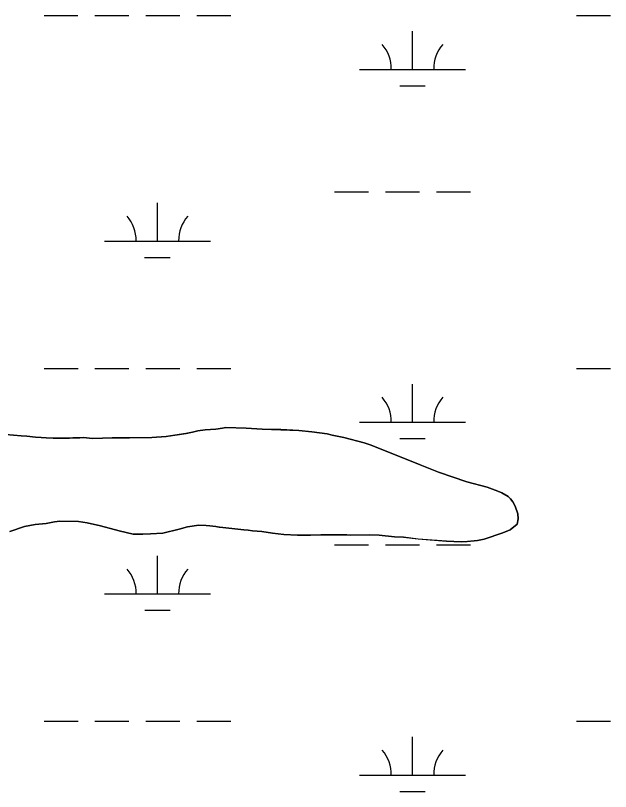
# Model space of a CAD drawing. Extents: x 3263578 to 3301413, y 764927 to 798602.
# Drawn here: x 3291387 to 3291948, y 790430 to 791161 of the extents above; entities that cross this region are included whole.
import ezdxf

# ---------------------------------------------------------------- set-up
doc = ezdxf.new("R2010")
doc.units = 0
for name, color, linetype in [('V-SITE-VEGE', 7, 'Continuous'), ('V-TOPO-SHOR', 7, 'Continuous'), ('V-WETL-SWMP', 7, 'Continuous')]:
    doc.layers.add(name, color=color, linetype=linetype)

msp = doc.modelspace()

# ---------------------------------------------------------------- linework, layer by layer
at = {"layer": 'V-SITE-VEGE'}
for p, q in [((3291554.15, 790768.51), (3291559.1, 790769.69)), ((3291559.1, 790769.69), (3291566.22, 790770.68)), ((3291566.22, 790770.68), (3291576.1, 790771.47)), ((3291576.1, 790771.47), (3291582.43, 790772.26)), ((3291582.43, 790772.26), (3291585.6, 790772.85)), ((3291585.6, 790772.85), (3291604.58, 790772.26)), ((3291604.58, 790772.26), (3291619.81, 790771.46)), ((3291619.81, 790771.46), (3291637.42, 790770.86)), ((3291637.42, 790770.86), (3291654.42, 790770.07)), ((3291654.42, 790770.07), (3291666.69, 790768.88)), ((3291370.62, 790766.97), (3291392.77, 790764.99)), ((3291392.77, 790764.99), (3291397.91, 790764.79)), ((3291397.91, 790764.79), (3291406.02, 790763.8)), ((3291406.02, 790763.8), (3291411.36, 790763.6)), ((3291411.36, 790763.6), (3291416.1, 790763.2)), ((3291416.1, 790763.2), (3291422.83, 790763)), ((3291422.83, 790763), (3291438.06, 790763)), ((3291438.06, 790763), (3291441.22, 790763.19)), ((3291441.22, 790763.19), (3291447.95, 790763.19)), ((3291447.95, 790763.19), (3291451.11, 790763.59)), ((3291451.11, 790763.59), (3291460.21, 790762.6)), ((3291460.21, 790762.6), (3291478.4, 790763.19)), ((3291478.4, 790763.19), (3291494.62, 790763.18)), ((3291494.62, 790763.18), (3291515.78, 790763.57)), ((3291515.78, 790763.57), (3291529.43, 790764.56)), ((3291529.43, 790764.56), (3291537.54, 790765.55)), ((3291537.54, 790765.55), (3291548.02, 790767.32)), ((3291548.02, 790767.32), (3291554.15, 790768.51)), ((3291666.69, 790768.88), (3291681.12, 790766.9)), ((3291681.12, 790766.9), (3291685.67, 790765.71)), ((3291685.67, 790765.71), (3291696.74, 790763.53)), ((3291696.74, 790763.53), (3291715.93, 790758.39)), ((3291715.93, 790758.39), (3291722.45, 790756.21)), ((3291722.45, 790756.21), (3291768.73, 790737.61)), ((3291768.73, 790737.61), (3291786.13, 790730.88)), ((3291786.13, 790730.88), (3291812.63, 790721.78)), ((3291812.63, 790721.78), (3291832.01, 790716.63)), ((3291832.01, 790716.63), (3291842.09, 790712.87)), ((3291842.09, 790712.87), (3291845.85, 790711.29)), ((3291845.85, 790711.29), (3291851.59, 790707.92)), ((3291851.59, 790707.92), (3291853.96, 790705.75)), ((3291853.96, 790705.75), (3291856.14, 790702.78)), ((3291856.14, 790702.78), (3291858.31, 790698.83)), ((3291858.31, 790698.83), (3291860.88, 790691.51)), ((3291860.88, 790691.51), (3291861.08, 790686.76)), ((3291416.28, 790682.51), (3291405.8, 790681.33)), ((3291424.2, 790684.09), (3291416.28, 790682.51)), ((3291428.94, 790684.48), (3291424.2, 790684.09)), ((3291446.74, 790684.28), (3291428.94, 790684.48)), ((3291454.85, 790683.09), (3291446.74, 790684.28)), ((3291467.51, 790680.12), (3291454.85, 790683.09)), ((3291860.09, 790681.81), (3291853.56, 790676.28)), ((3291861.08, 790686.76), (3291860.09, 790681.81)), ((3291395.91, 790679.55), (3291381.87, 790675)), ((3291405.8, 790681.33), (3291395.91, 790679.55)), ((3291484.91, 790675.37), (3291467.51, 790680.12)), ((3291498.36, 790672.4), (3291484.91, 790675.37)), ((3291541.47, 790676.94), (3291526.24, 790673.39)), ((3291549.38, 790679.12), (3291541.47, 790676.94)), ((3291560.06, 790680.89), (3291549.38, 790679.12)), ((3291566.99, 790680.5), (3291560.06, 790680.89)), ((3291570.35, 790680.1), (3291566.99, 790680.5)), ((3291576.08, 790679.71), (3291570.35, 790680.1)), ((3291579.44, 790678.91), (3291576.08, 790679.71)), ((3291582.81, 790678.71), (3291579.44, 790678.91)), ((3291588.54, 790677.92), (3291582.81, 790678.71)), ((3291602.58, 790676.34), (3291588.54, 790677.92)), ((3291606.74, 790676.14), (3291602.58, 790676.34)), ((3291610.69, 790675.54), (3291606.74, 790676.14)), ((3291619.59, 790674.75), (3291610.69, 790675.54)), ((3291629.68, 790673.17), (3291619.59, 790674.75)), ((3291853.56, 790676.28), (3291846.64, 790673.51)), ((3291507.46, 790672.4), (3291498.36, 790672.4)), ((3291514.58, 790672.6), (3291507.46, 790672.4)), ((3291526.24, 790673.39), (3291514.58, 790672.6)), ((3291640.36, 790672.17), (3291629.68, 790673.17)), ((3291653.02, 790671.38), (3291640.36, 790672.17)), ((3291665.48, 790671.38), (3291653.02, 790671.38)), ((3291674.97, 790671.57), (3291665.48, 790671.38)), ((3291699.69, 790671.57), (3291674.97, 790671.57)), ((3291703.25, 790671.37), (3291699.69, 790671.57)), ((3291721.05, 790671.76), (3291703.25, 790671.37)), ((3291730.15, 790671.56), (3291721.05, 790671.76)), ((3291744.58, 790669.97), (3291730.15, 790671.56)), ((3291752.89, 790669.58), (3291744.58, 790669.97)), ((3291766.73, 790667.79), (3291752.89, 790669.58)), ((3291793.63, 790665.81), (3291766.73, 790667.79)), ((3291829.03, 790667.78), (3291822.7, 790666.4)), ((3291846.64, 790673.51), (3291829.03, 790667.78)), ((3291807.27, 790665.02), (3291793.63, 790665.81)), ((3291813.21, 790665.41), (3291807.27, 790665.02)), ((3291822.7, 790666.4), (3291813.21, 790665.41))]:
    msp.add_line(p, q, dxfattribs=at)
at = {"layer": 'V-TOPO-SHOR'}
for points in [[(3291370.62, 790766.97), (3291392.77, 790764.99), (3291397.91, 790764.79), (3291406.02, 790763.8), (3291411.36, 790763.6), (3291416.1, 790763.2), (3291422.83, 790763), (3291438.06, 790763), (3291441.22, 790763.19), (3291447.95, 790763.19), (3291451.11, 790763.59), (3291460.21, 790762.6), (3291478.4, 790763.19), (3291494.62, 790763.18), (3291515.78, 790763.57), (3291529.43, 790764.56), (3291537.54, 790765.55), (3291548.02, 790767.32), (3291554.15, 790768.51), (3291559.1, 790769.69), (3291566.22, 790770.68), (3291576.1, 790771.47), (3291582.43, 790772.26), (3291585.6, 790772.85), (3291604.58, 790772.26), (3291619.81, 790771.46), (3291637.42, 790770.86), (3291654.42, 790770.07), (3291666.69, 790768.88), (3291681.12, 790766.9), (3291685.67, 790765.71), (3291696.74, 790763.53)], [(3291696.74, 790763.53), (3291715.93, 790758.39), (3291722.45, 790756.21), (3291768.73, 790737.61), (3291786.13, 790730.88), (3291812.63, 790721.78), (3291832.01, 790716.63), (3291842.09, 790712.87), (3291845.85, 790711.29), (3291851.59, 790707.92), (3291853.96, 790705.75), (3291856.14, 790702.78), (3291858.31, 790698.83), (3291860.88, 790691.51), (3291861.08, 790686.76), (3291860.09, 790681.81), (3291853.56, 790676.28), (3291846.64, 790673.51), (3291829.03, 790667.78), (3291822.7, 790666.4), (3291813.21, 790665.41), (3291807.28, 790665.02), (3291793.63, 790665.81), (3291766.73, 790667.79), (3291752.89, 790669.58), (3291744.58, 790669.97), (3291730.15, 790671.56), (3291721.05, 790671.76), (3291703.25, 790671.37), (3291699.69, 790671.57), (3291674.97, 790671.57), (3291665.48, 790671.38), (3291653.02, 790671.38), (3291640.36, 790672.17), (3291629.68, 790673.17), (3291619.59, 790674.75), (3291610.69, 790675.54), (3291606.74, 790676.14), (3291602.58, 790676.34), (3291588.54, 790677.92), (3291582.81, 790678.71), (3291579.45, 790678.91), (3291576.08, 790679.71), (3291570.35, 790680.1), (3291566.99, 790680.5), (3291560.06, 790680.89), (3291549.38, 790679.12), (3291541.47, 790676.94), (3291526.24, 790673.39), (3291514.58, 790672.6), (3291507.46, 790672.4), (3291498.36, 790672.4), (3291484.91, 790675.37), (3291467.51, 790680.12), (3291454.85, 790683.09), (3291446.74, 790684.28), (3291428.94, 790684.48), (3291424.2, 790684.09), (3291416.28, 790682.51), (3291405.8, 790681.33), (3291395.91, 790679.55), (3291381.87, 790675)]]:
    msp.add_lwpolyline(points, dxfattribs=at)
at = {"layer": 'V-WETL-SWMP'}
for p, q in [((3291414.18, 791161.26), (3291446.18, 791161.27)), ((3291462.18, 791161.27), (3291494.18, 791161.27)), ((3291510.18, 791161.27), (3291542.18, 791161.27)), ((3291558.18, 791161.27), (3291590.18, 791161.28)), ((3291916.09, 791161.3), (3291948.09, 791161.3)), ((3291761.5, 791110.55), (3291761.5, 791146.55)), ((3291711.5, 791110.54), (3291811.5, 791110.55)), ((3291749.5, 791095.12), (3291773.5, 791095.12)), ((3291688.1, 790995.11), (3291720.1, 790995.11)), ((3291736.1, 790995.11), (3291768.1, 790995.12)), ((3291784.1, 790995.12), (3291816.1, 790995.12)), ((3291521.04, 790948.67), (3291521.04, 790984.67)), ((3291471.04, 790948.66), (3291571.04, 790948.67)), ((3291509.04, 790933.24), (3291533.04, 790933.24)), ((3291414.21, 790828.59), (3291446.21, 790828.59)), ((3291462.21, 790828.59), (3291494.21, 790828.59)), ((3291510.21, 790828.6), (3291542.21, 790828.6)), ((3291558.21, 790828.6), (3291590.21, 790828.6)), ((3291916.11, 790828.63), (3291948.11, 790828.63)), ((3291761.52, 790777.87), (3291761.52, 790813.87)), ((3291711.52, 790777.87), (3291811.52, 790777.88)), ((3291559.08, 790769.7), (3291554.14, 790768.51)), ((3291566.2, 790770.68), (3291559.08, 790769.7)), ((3291576.09, 790771.47), (3291566.2, 790770.68)), ((3291582.42, 790772.26), (3291576.09, 790771.47)), ((3291585.59, 790772.86), (3291582.42, 790772.26)), ((3291604.57, 790772.26), (3291585.59, 790772.86)), ((3291619.8, 790771.46), (3291604.57, 790772.26)), ((3291637.4, 790770.87), (3291619.8, 790771.46)), ((3291654.41, 790770.07), (3291637.4, 790770.87)), ((3291666.67, 790768.88), (3291654.41, 790770.07)), ((3291392.76, 790764.99), (3291370.61, 790766.97)), ((3291397.9, 790764.79), (3291392.76, 790764.99)), ((3291406.01, 790763.8), (3291397.9, 790764.79)), ((3291411.35, 790763.6), (3291406.01, 790763.8)), ((3291416.1, 790763.2), (3291411.35, 790763.6)), ((3291422.82, 790763), (3291416.1, 790763.2)), ((3291438.05, 790763), (3291422.82, 790763)), ((3291441.21, 790763.2), (3291438.05, 790763)), ((3291447.94, 790763.2), (3291441.21, 790763.2)), ((3291451.1, 790763.59), (3291447.94, 790763.2)), ((3291460.2, 790762.6), (3291451.1, 790763.59)), ((3291478.39, 790763.19), (3291460.2, 790762.6)), ((3291494.61, 790763.19), (3291478.39, 790763.19)), ((3291515.77, 790763.58), (3291494.61, 790763.19)), ((3291529.42, 790764.56), (3291515.77, 790763.58)), ((3291537.53, 790765.55), (3291529.42, 790764.56)), ((3291548.01, 790767.33), (3291537.53, 790765.55)), ((3291554.14, 790768.51), (3291548.01, 790767.33)), ((3291681.11, 790766.9), (3291666.67, 790768.88)), ((3291685.66, 790765.71), (3291681.11, 790766.9)), ((3291696.73, 790763.54), (3291685.66, 790765.71)), ((3291715.91, 790758.39), (3291696.73, 790763.54)), ((3291749.52, 790762.44), (3291773.52, 790762.44)), ((3291722.44, 790756.21), (3291715.91, 790758.39)), ((3291768.71, 790737.61), (3291722.44, 790756.21)), ((3291786.12, 790730.88), (3291768.71, 790737.61)), ((3291812.61, 790721.78), (3291786.12, 790730.88)), ((3291831.99, 790716.63), (3291812.61, 790721.78)), ((3291842.08, 790712.87), (3291831.99, 790716.63)), ((3291845.84, 790711.29), (3291842.08, 790712.87)), ((3291851.57, 790707.93), (3291845.84, 790711.29)), ((3291853.94, 790705.75), (3291851.57, 790707.93)), ((3291856.12, 790702.79), (3291853.94, 790705.75)), ((3291858.29, 790698.83), (3291856.12, 790702.79)), ((3291860.86, 790691.51), (3291858.29, 790698.83)), ((3291861.06, 790686.76), (3291860.86, 790691.51)), ((3291405.79, 790681.33), (3291416.27, 790682.51)), ((3291416.27, 790682.51), (3291424.18, 790684.09)), ((3291424.18, 790684.09), (3291428.93, 790684.49)), ((3291428.93, 790684.49), (3291446.73, 790684.29)), ((3291446.73, 790684.29), (3291454.84, 790683.1)), ((3291454.84, 790683.1), (3291467.5, 790680.13)), ((3291853.54, 790676.28), (3291860.07, 790681.82)), ((3291860.07, 790681.82), (3291861.06, 790686.76)), ((3291381.86, 790675), (3291395.9, 790679.55)), ((3291395.9, 790679.55), (3291405.79, 790681.33)), ((3291467.5, 790680.13), (3291484.9, 790675.38)), ((3291484.9, 790675.38), (3291498.35, 790672.41)), ((3291526.23, 790673.39), (3291541.46, 790676.95)), ((3291541.46, 790676.95), (3291549.37, 790679.12)), ((3291549.37, 790679.12), (3291560.05, 790680.9)), ((3291560.05, 790680.9), (3291566.97, 790680.5)), ((3291566.97, 790680.5), (3291570.34, 790680.1)), ((3291570.34, 790680.1), (3291576.07, 790679.71)), ((3291576.07, 790679.71), (3291579.43, 790678.92)), ((3291579.43, 790678.92), (3291582.8, 790678.72)), ((3291582.8, 790678.72), (3291588.53, 790677.93)), ((3291588.53, 790677.93), (3291602.57, 790676.34)), ((3291602.57, 790676.34), (3291606.73, 790676.14)), ((3291606.73, 790676.14), (3291610.68, 790675.55)), ((3291610.68, 790675.55), (3291619.58, 790674.75)), ((3291619.58, 790674.75), (3291629.67, 790673.17)), ((3291846.62, 790673.52), (3291853.54, 790676.28)), ((3291498.35, 790672.41), (3291507.44, 790672.41)), ((3291507.44, 790672.41), (3291514.56, 790672.6)), ((3291514.56, 790672.6), (3291526.23, 790673.39)), ((3291629.67, 790673.17), (3291640.35, 790672.18)), ((3291640.35, 790672.18), (3291653, 790671.38)), ((3291653, 790671.38), (3291665.46, 790671.38)), ((3291665.46, 790671.38), (3291674.95, 790671.58)), ((3291674.95, 790671.58), (3291699.68, 790671.57)), ((3291699.68, 790671.57), (3291703.24, 790671.37)), ((3291703.24, 790671.37), (3291721.04, 790671.76)), ((3291721.04, 790671.76), (3291730.13, 790671.56)), ((3291730.13, 790671.56), (3291744.57, 790669.98)), ((3291744.57, 790669.98), (3291752.88, 790669.58)), ((3291752.88, 790669.58), (3291766.72, 790667.8)), ((3291766.72, 790667.8), (3291793.62, 790665.81)), ((3291822.69, 790666.4), (3291829.02, 790667.79)), ((3291829.02, 790667.79), (3291846.62, 790673.52)), ((3291688.12, 790662.43), (3291720.12, 790662.44)), ((3291736.12, 790662.44), (3291768.12, 790662.44)), ((3291784.12, 790662.44), (3291816.12, 790662.44)), ((3291793.62, 790665.81), (3291807.26, 790665.02)), ((3291807.26, 790665.02), (3291813.19, 790665.41)), ((3291813.19, 790665.41), (3291822.69, 790666.4)), ((3291521.06, 790615.99), (3291521.06, 790651.99)), ((3291471.06, 790615.99), (3291571.06, 790616)), ((3291509.07, 790600.56), (3291533.07, 790600.56)), ((3291414.23, 790495.91), (3291446.23, 790495.92)), ((3291462.23, 790495.92), (3291494.23, 790495.92)), ((3291510.23, 790495.92), (3291542.23, 790495.92)), ((3291558.23, 790495.92), (3291590.23, 790495.93)), ((3291916.13, 790495.95), (3291948.13, 790495.95)), ((3291761.55, 790445.2), (3291761.54, 790481.2)), ((3291711.55, 790445.19), (3291811.55, 790445.2)), ((3291749.55, 790429.77), (3291773.55, 790429.77))]:
    msp.add_line(p, q, dxfattribs=at)
for centre, start, end in [((3291706.26, 791111.02), 359.23234, 40.776), ((3291816.74, 791111.03), 139.23235, 180.77601), ((3291465.8, 790949.14), 359.23234, 40.776), ((3291576.28, 790949.15), 139.23235, 180.77601), ((3291706.28, 790778.34), 359.23234, 40.776), ((3291816.77, 790778.35), 139.23235, 180.77601), ((3291465.82, 790616.46), 359.23234, 40.776), ((3291576.31, 790616.47), 139.23235, 180.77601), ((3291706.3, 790445.67), 359.23234, 40.776), ((3291816.79, 790445.68), 139.23235, 180.77601)]:
    msp.add_arc(centre, 35.25, start, end, dxfattribs=at)

doc.saveas('drawing.dxf')
